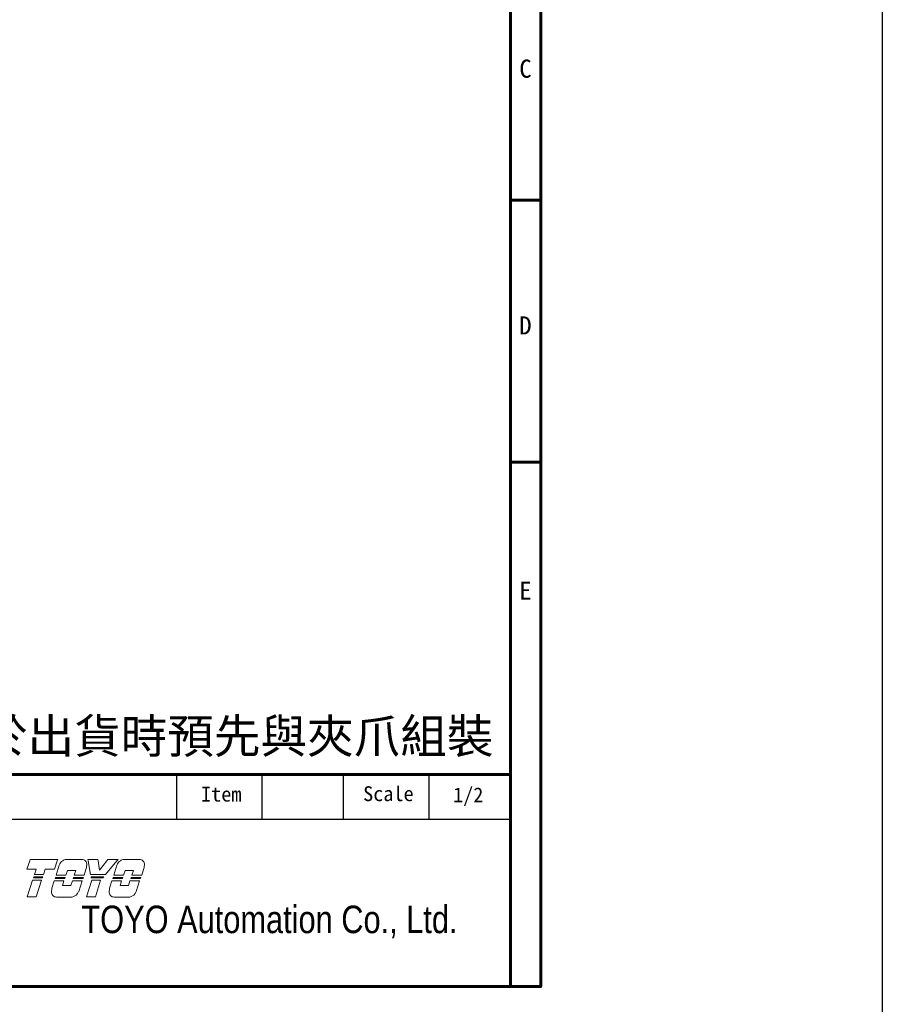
# Model space of a CAD drawing. Header units: millimetres. Extents: x 399 to 6076, y -1991 to 1602.
# Tile 271 of 324: x 5925 to 6076, y -459 to -286. Entities that reach past the tile are written whole.
import ezdxf
from ezdxf.enums import TextEntityAlignment as Align

# ---------------------------------------------------------------- set-up
doc = ezdxf.new("R2010")
doc.units = ezdxf.units.MM
doc.linetypes.add('SLD-實線', pattern=[0])
doc.layers.add('AM_0', color=7, linetype='Continuous', lineweight=50)
doc.layers.add('可見 (ISO)', color=7, linetype='Continuous', lineweight=25)
doc.layers.add('BORDER', color=7, linetype='Continuous')
doc.layers.add('圖框', color=7, linetype='SLD-實線')
doc.styles.add('SEACAD_arial_ttf', font='arial.ttf', dxfattribs={"height": 0.2})
doc.styles.get("Standard").update_dxf_attribs({"font": 'arial.ttf'})
doc.styles.add('標題欄', font='txt')

# ---------------------------------------------------------------- blocks, each defined once
blk = doc.blocks.new('A4-英文圖框-橫式')
at = {"layer": 'BORDER', "color": 123, "linetype": 'Continuous', "lineweight": 60, "ltscale": 25.4}
for p, q in [((2549.79, 183.5), (2549.79, -95.06)), ((2549.79, 43.16), (2555.09, 43.16)), ((2549.79, -2.91), (2555.09, -2.91)), ((2151.7, -57.78), (2549.79, -57.78))]:
    blk.add_line(p, q, dxfattribs=at)
at = {"layer": 'BORDER', "color": 60, "linetype": 'Continuous', "ltscale": 25.4}
for p, q in [((2491.17, -65.63), (2491.17, -57.78)), ((2506.17, -65.63), (2506.17, -57.78)), ((2520.48, -65.63), (2520.48, -57.78)), ((2535.48, -65.63), (2535.48, -57.78)), ((2151.7, -65.63), (2549.79, -65.63)), ((2364.21, -95.06), (2549.79, -95.06))]:
    blk.add_line(p, q, dxfattribs=at)
at = {"layer": 'BORDER', "color": 123, "linetype": 'Continuous', "lineweight": 60, "ltscale": 25.4}
blk.add_lwpolyline([(2151.7, 188.79), (2555.09, 188.79), (2555.09, -95.06), (2151.7, -95.06)], close=True, dxfattribs=at)
at = {"layer": '可見 (ISO)', "lineweight": 5}
for p, q in [((2464.86, -74.45), (2465.34, -72.94)), ((2465.42, -72.7), (2465.34, -72.94)), ((2465.42, -72.7), (2470.26, -72.7)), ((2470.18, -72.94), (2469.69, -74.45)), ((2469.97, -75.48), (2470.53, -73.73)), ((2470.18, -72.94), (2470.26, -72.7)), ((2471.8, -72.7), (2474.55, -72.7)), ((2475.55, -72.7), (2475.59, -72.94)), ((2475.55, -72.7), (2477.31, -72.7)), ((2476.04, -75.35), (2475.59, -72.94)), ((2477.34, -72.94), (2477.31, -72.7)), ((2477.34, -72.94), (2477.59, -74.57)), ((2477.59, -74.57), (2478.86, -72.94)), ((2480.66, -72.94), (2478.67, -75.35)), ((2479.05, -72.7), (2478.86, -72.94)), ((2479.05, -72.7), (2480.86, -72.7)), ((2480.09, -75.48), (2480.65, -73.73)), ((2480.66, -72.94), (2480.86, -72.7)), ((2481.92, -72.7), (2484.68, -72.7)), ((2466.49, -74.45), (2464.86, -74.45)), ((2465.99, -75.96), (2466.06, -75.75)), ((2467.55, -75.96), (2465.99, -75.96)), ((2466.06, -75.75), (2467.62, -75.75)), ((2466.2, -75.35), (2466.49, -74.45)), ((2467.77, -75.35), (2466.2, -75.35)), ((2467.62, -75.75), (2467.55, -75.96)), ((2468.06, -74.45), (2467.77, -75.35)), ((2469.69, -74.45), (2468.06, -74.45)), ((2469.79, -76.08), (2469.86, -75.88)), ((2471.49, -76.08), (2469.79, -76.08)), ((2469.86, -75.88), (2471.56, -75.88)), ((2471.69, -75.48), (2469.97, -75.48)), ((2471.56, -75.88), (2471.49, -76.08)), ((2471.95, -74.66), (2471.69, -75.48)), ((2473.43, -74.66), (2471.95, -74.66)), ((2472.99, -76.08), (2473.06, -75.88)), ((2474.69, -76.08), (2472.99, -76.08)), ((2473.06, -75.88), (2474.76, -75.88)), ((2473.17, -75.48), (2473.43, -74.66)), ((2474.89, -75.48), (2473.17, -75.48)), ((2474.76, -75.88), (2474.69, -76.08)), ((2475.2, -74.5), (2474.89, -75.48)), ((2478.67, -75.35), (2476.04, -75.35)), ((2476.16, -75.96), (2476.12, -75.75)), ((2476.12, -75.75), (2478.35, -75.75)), ((2478.18, -75.96), (2476.16, -75.96)), ((2478.35, -75.75), (2478.18, -75.96)), ((2479.92, -76.08), (2479.98, -75.88)), ((2481.61, -76.08), (2479.92, -76.08)), ((2479.98, -75.88), (2481.68, -75.88)), ((2481.81, -75.48), (2480.09, -75.48)), ((2481.68, -75.88), (2481.61, -76.08)), ((2482.08, -74.66), (2481.81, -75.48)), ((2483.55, -74.66), (2482.08, -74.66)), ((2483.11, -76.08), (2483.18, -75.88)), ((2484.81, -76.08), (2483.11, -76.08)), ((2483.18, -75.88), (2484.88, -75.88)), ((2483.29, -75.48), (2483.55, -74.66)), ((2485.01, -75.48), (2483.29, -75.48)), ((2484.88, -75.88), (2484.81, -76.08)), ((2485.33, -74.5), (2485.01, -75.48)), ((2464.9, -79.28), (2465.84, -76.38)), ((2465.84, -76.38), (2467.4, -76.38)), ((2467.4, -76.38), (2466.47, -79.28)), ((2469.25, -77.77), (2469.66, -76.5)), ((2469.66, -76.5), (2471.36, -76.5)), ((2471.36, -76.5), (2471.09, -77.31)), ((2471.09, -77.31), (2472.57, -77.31)), ((2472.57, -77.31), (2472.83, -76.5)), ((2472.83, -76.5), (2474.53, -76.5)), ((2474.53, -76.5), (2473.94, -78.35)), ((2475.3, -79.28), (2476.23, -76.38)), ((2476.23, -76.38), (2477.8, -76.38)), ((2477.8, -76.38), (2476.87, -79.28)), ((2479.37, -77.77), (2479.78, -76.5)), ((2479.78, -76.5), (2481.48, -76.5)), ((2481.48, -76.5), (2481.22, -77.31)), ((2481.22, -77.31), (2482.69, -77.31)), ((2482.69, -77.31), (2482.95, -76.5)), ((2482.95, -76.5), (2484.65, -76.5)), ((2484.65, -76.5), (2484.06, -78.35)), ((2466.47, -79.28), (2464.9, -79.28)), ((2472.78, -79.33), (2470.03, -79.33)), ((2476.87, -79.28), (2475.3, -79.28)), ((2482.91, -79.33), (2480.15, -79.33))]:
    blk.add_line(p, q, dxfattribs=at)
for centre, radius, start, end in [((2471.99, -74.24), 1.55, 123.3001, 160.8894), ((2474.52, -73.55), 0.85, 349.7215, 45.5037), ((2469.75, -73.08), 5.64, 345.4024, 353.6243), ((2482.12, -74.24), 1.55, 123.3001, 160.8894), ((2484.64, -73.55), 0.85, 349.7215, 45.5037), ((2479.87, -73.08), 5.64, 345.4024, 353.6243), ((2474.81, -78.7), 5.64, 170.4732, 176.6243), ((2484.93, -78.7), 5.64, 170.4732, 176.6243), ((2470.02, -78.48), 0.85, 172.7215, 270.3361), ((2472.48, -77.8), 1.55, 281.1769, 339.4117), ((2480.15, -78.48), 0.85, 172.7215, 270.3361), ((2482.61, -77.8), 1.55, 281.1769, 339.4117)]:
    blk.add_arc(centre, radius, start, end, dxfattribs=at)
for points, knots in [([(2471.14, -72.94), (2471.22, -72.89), (2471.31, -72.84), (2471.53, -72.75), (2471.66, -72.72), (2471.8, -72.7)], [0.7632588, 0.7632588, 0.7632588, 0.7632588, 0.8183582, 0.8183582, 0.8969132, 0.8969132, 0.8969132, 0.8969132]), ([(2475.11, -72.94), (2475.04, -72.87), (2474.94, -72.81), (2474.75, -72.73), (2474.65, -72.71), (2474.55, -72.7)], [0.3846511, 0.3846511, 0.3846511, 0.3846511, 0.4469665, 0.4469665, 0.5029651, 0.5029651, 0.5029651, 0.5029651]), ([(2481.26, -72.94), (2481.34, -72.89), (2481.43, -72.84), (2481.65, -72.75), (2481.79, -72.72), (2481.92, -72.7)], [0.7632591, 0.7632591, 0.7632591, 0.7632591, 0.8183584, 0.8183584, 0.8969135, 0.8969135, 0.8969135, 0.8969135]), ([(2485.23, -72.94), (2485.16, -72.87), (2485.06, -72.81), (2484.87, -72.73), (2484.77, -72.71), (2484.68, -72.7)], [0.3846512, 0.3846512, 0.3846512, 0.3846512, 0.4469719, 0.4469719, 0.5029651, 0.5029651, 0.5029651, 0.5029651])]:
    blk.add_open_spline(points, degree=3, knots=knots, dxfattribs=at)
at = {"color": 3, "style": '標題欄'}
for s, p in [('C', (2551.33, 64.66)), ('D', (2551.33, 19.54)), ('E', (2551.33, -27.06))]:
    blk.add_text(s, height=3.18, dxfattribs=at).set_placement(p)
at = {"color": 60, "style": '標題欄'}
for s, p in [('C', (2551.33, 64.66)), ('D', (2551.33, 19.54)), ('E', (2551.33, -27.06))]:
    blk.add_text(s, height=3.18, dxfattribs=at).set_placement(p)
at = {"layer": 'BORDER', "color": 7, "linetype": 'Continuous', "ltscale": 25.4, "style": 'SEACAD_arial_ttf', "width": 0.8}
blk.add_text('TOYO Automation Co., Ltd.', height=4.8353, dxfattribs=at).set_placement((2474.42, -80.83), align=Align.TOP_LEFT)
at = {"layer": '圖框', "style": '標題欄'}
for s, p in [('Item', (2495.44, -59.94)), ('Scale', (2523.91, -59.86))]:
    blk.add_text(s, height=2.605, dxfattribs=at).set_placement(p, align=Align.TOP_LEFT)

msp = doc.modelspace()

# ---------------------------------------------------------------- linework, layer by layer
at = {"color": 2}
msp.add_lwpolyline([(5074.625, 785.255), (6076.406, 785.255), (6076.406, -980.166), (5074.625, -980.166)], close=True, dxfattribs=at)

# ---------------------------------------------------------------- block references
msp.add_blockref('A4-英文圖框-橫式', (3461.319, -361.25))

# ---------------------------------------------------------------- texts
at = {"layer": 'AM_0', "insert": (6008.111, -416.034), "char_height": 6, "attachment_point": 9}
msp.add_mtext_dynamic_manual_height_columns('{\\fPMingLiU|b0|i0|c136|p18;選配板金}/{\\fPMingLiU|b0|i0|c136|p18;中繼線}/{\\fPMingLiU|b0|i0|c136|p18;束線帶請於出貨時預先與夾爪組裝}', width=218.23164, gutter_width=1, heights=[0], dxfattribs=at)
at = {"layer": '圖框', "style": '標題欄'}
msp.add_text('1/2', height=2.6053, dxfattribs=at).set_placement((6001.021, -421.318), align=Align.TOP_LEFT)

doc.saveas('drawing.dxf')
